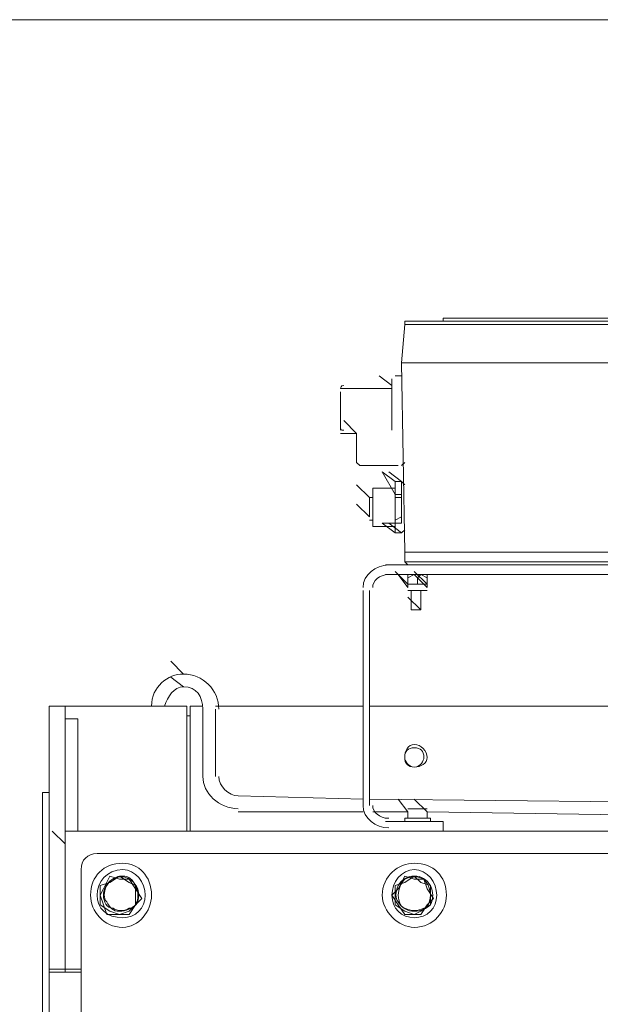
# Model space of a CAD drawing. Header units: millimetres. Extents: x -300186 to 535068, y -28581 to 763298.
# Tile 388 of 405: x 144937 to 145151, y 374958 to 375320. Entities that reach past the tile are written whole.
import ezdxf

# ---------------------------------------------------------------- set-up
doc = ezdxf.new("R2010")
doc.units = ezdxf.units.MM
doc.header["$LTSCALE"] = 10
for name, color, linetype, lineweight in [('koty', 6, 'Continuous', 9), ('NS_tenka', 252, 'Continuous', 18), ('NS_tlusta', 252, 'Continuous', 18)]:
    doc.layers.add(name, color=color, linetype=linetype, lineweight=lineweight)
doc.layers.add('popisky', color=6, linetype='Continuous')

# ---------------------------------------------------------------- blocks, each defined once
blk = doc.blocks.new('A$C12ac11e3')
at = {"layer": 'NS_tenka'}
for p, q in [((-700.13, 5597.71), (-807.37, 5597.71)), ((-807.37, 5597.71), (-807.37, 5596.53)), ((-822.69, 5581.21), (-821.51, 5595.35)), ((-821.51, 5596.53), (-820.33, 5596.53)), ((-821.51, 5595.35), (-821.51, 5596.53)), ((-820.33, 5595.35), (-821.51, 5595.35)), ((-821.51, 5595.35), (-821.51, 5595.35)), ((-820.33, 5596.53), (-816.8, 5596.53)), ((-816.8, 5595.35), (-820.33, 5595.35)), ((-816.8, 5596.53), (-702.49, 5596.53)), ((-702.49, 5595.35), (-816.8, 5595.35)), ((-816.8, 5595.35), (-816.8, 5595.35)), ((-821.51, 5581.21), (-822.69, 5581.21)), ((-817.97, 5581.21), (-822.69, 5581.21)), ((-822.69, 5581.21), (-821.51, 5511.68)), ((-817.97, 5581.21), (-821.51, 5581.21)), ((-703.67, 5581.21), (-817.97, 5581.21)), ((-817.97, 5581.21), (-817.97, 5581.21)), ((-826.22, 5572.96), (-830.94, 5576.5)), ((-830.94, 5576.5), (-830.94, 5576.5)), ((-822.69, 5576.5), (-823.87, 5576.5)), ((-823.87, 5576.5), (-823.87, 5576.5)), ((-826.22, 5574.14), (-826.22, 5575.32)), ((-826.22, 5575.32), (-826.22, 5575.32)), ((-826.22, 5572.96), (-826.22, 5574.14)), ((-826.22, 5570.61), (-826.22, 5572.96)), ((-826.22, 5571.78), (-845.08, 5571.78)), ((-845.08, 5571.78), (-845.08, 5571.78)), ((-845.08, 5568.25), (-845.08, 5570.61)), ((-845.08, 5570.61), (-845.08, 5570.61)), ((-826.22, 5569.43), (-826.22, 5570.61)), ((-826.22, 5567.07), (-826.22, 5569.43)), ((-845.08, 5567.07), (-845.08, 5568.25)), ((-845.08, 5568.25), (-845.08, 5568.25)), ((-845.08, 5564.71), (-845.08, 5567.07)), ((-845.08, 5563.53), (-845.08, 5564.71)), ((-826.22, 5565.89), (-826.22, 5567.07)), ((-826.22, 5563.53), (-826.22, 5565.89)), ((-845.08, 5562.36), (-845.08, 5563.53)), ((-845.08, 5560), (-845.08, 5562.36)), ((-826.22, 5561.18), (-826.22, 5563.53)), ((-826.22, 5560), (-826.22, 5561.18)), ((-845.08, 5558.82), (-845.08, 5560)), ((-845.08, 5557.64), (-845.08, 5558.82)), ((-845.08, 5556.46), (-845.08, 5557.64)), ((-845.08, 5557.64), (-845.08, 5557.64)), ((-839.19, 5555.29), (-843.9, 5560)), ((-843.9, 5560), (-843.9, 5560)), ((-826.22, 5557.64), (-826.22, 5560)), ((-826.22, 5556.46), (-826.22, 5557.64)), ((-845.08, 5555.29), (-839.19, 5555.29)), ((-839.19, 5555.29), (-839.19, 5555.29)), ((-839.19, 5555.29), (-839.19, 5544.68)), ((-839.19, 5544.68), (-839.19, 5544.68)), ((-836.83, 5543.5), (-838.01, 5543.5)), ((-834.47, 5543.5), (-836.83, 5543.5)), ((-836.83, 5543.5), (-836.83, 5543.5)), ((-833.29, 5543.5), (-834.47, 5543.5)), ((-832.12, 5543.5), (-833.29, 5543.5)), ((-830.94, 5543.5), (-832.12, 5543.5)), ((-823.87, 5543.5), (-830.94, 5543.5)), ((-825.04, 5537.61), (-829.76, 5541.14)), ((-829.76, 5541.14), (-825.04, 5532.9)), ((-822.69, 5537.61), (-827.4, 5541.14)), ((-834.47, 5531.72), (-839.19, 5536.43)), ((-825.04, 5537.61), (-825.04, 5536.43)), ((-822.69, 5537.61), (-825.04, 5537.61)), ((-825.04, 5537.61), (-825.04, 5537.61)), ((-825.04, 5537.61), (-822.69, 5537.61)), ((-825.04, 5536.43), (-825.04, 5536.43)), ((-825.04, 5536.43), (-825.04, 5535.25)), ((-821.51, 5536.43), (-822.69, 5537.61)), ((-822.69, 5537.61), (-822.69, 5537.61)), ((-822.69, 5532.9), (-822.69, 5537.61)), ((-822.69, 5537.61), (-822.69, 5537.61)), ((-825.04, 5535.25), (-833.29, 5535.25)), ((-833.29, 5535.25), (-833.29, 5535.25)), ((-833.29, 5534.07), (-833.29, 5535.25)), ((-833.29, 5532.9), (-833.29, 5534.07)), ((-833.29, 5531.72), (-833.29, 5532.9)), ((-825.04, 5535.25), (-825.04, 5534.07)), ((-825.04, 5534.07), (-825.04, 5532.9)), ((-822.69, 5532.9), (-825.04, 5532.9)), ((-825.04, 5532.9), (-825.04, 5532.9)), ((-825.04, 5532.9), (-825.04, 5531.72)), ((-825.04, 5532.9), (-825.04, 5531.72)), ((-822.69, 5531.72), (-822.69, 5532.9)), ((-822.69, 5532.9), (-822.69, 5532.9)), ((-834.47, 5524.65), (-839.19, 5529.36)), ((-839.19, 5529.36), (-839.19, 5529.36)), ((-833.29, 5531.72), (-834.47, 5531.72)), ((-834.47, 5530.54), (-834.47, 5531.72)), ((-834.47, 5529.36), (-834.47, 5530.54)), ((-834.47, 5530.54), (-834.47, 5530.54)), ((-834.47, 5528.18), (-834.47, 5529.36)), ((-833.29, 5530.54), (-833.29, 5531.72)), ((-833.29, 5529.36), (-833.29, 5530.54)), ((-833.29, 5527), (-833.29, 5529.36)), ((-825.04, 5531.72), (-822.69, 5531.72)), ((-825.04, 5523.47), (-825.04, 5531.72)), ((-825.04, 5531.72), (-825.04, 5530.54)), ((-825.04, 5530.54), (-825.04, 5529.36)), ((-825.04, 5529.36), (-825.04, 5527)), ((-822.69, 5531.72), (-822.69, 5524.65)), ((-834.47, 5527), (-834.47, 5528.18)), ((-834.47, 5525.82), (-834.47, 5527)), ((-834.47, 5524.65), (-834.47, 5525.82)), ((-833.29, 5525.82), (-833.29, 5527)), ((-833.29, 5524.65), (-833.29, 5525.82)), ((-825.04, 5527), (-825.04, 5524.65)), ((-834.47, 5524.65), (-834.47, 5524.65)), ((-834.47, 5523.47), (-833.29, 5523.47)), ((-833.29, 5522.29), (-833.29, 5524.65)), ((-833.29, 5523.47), (-833.29, 5523.47)), ((-833.29, 5521.11), (-833.29, 5522.29)), ((-833.29, 5522.29), (-833.29, 5522.29)), ((-825.04, 5518.75), (-829.76, 5522.29)), ((-829.76, 5522.29), (-825.04, 5522.29)), ((-822.69, 5518.75), (-827.4, 5522.29)), ((-827.4, 5522.29), (-822.69, 5522.29)), ((-822.69, 5524.65), (-825.04, 5523.47)), ((-825.04, 5524.65), (-825.04, 5523.47)), ((-825.04, 5523.47), (-825.04, 5522.29)), ((-825.04, 5523.47), (-825.04, 5522.29)), ((-825.04, 5522.29), (-825.04, 5522.29)), ((-825.04, 5522.29), (-822.69, 5522.29)), ((-825.04, 5522.29), (-825.04, 5521.11)), ((-822.69, 5523.47), (-822.69, 5524.65)), ((-822.69, 5522.29), (-822.69, 5523.47)), ((-822.69, 5522.29), (-822.69, 5522.29)), ((-833.29, 5521.11), (-825.04, 5521.11)), ((-825.04, 5521.11), (-825.04, 5521.11)), ((-825.04, 5521.11), (-825.04, 5519.93)), ((-825.04, 5519.93), (-825.04, 5518.75)), ((-825.04, 5519.93), (-825.04, 5519.93)), ((-825.04, 5518.75), (-825.04, 5518.75)), ((-825.04, 5518.75), (-822.69, 5518.75)), ((-822.69, 5518.75), (-825.04, 5518.75)), ((-825.04, 5518.75), (-825.04, 5518.75)), ((-822.69, 5518.75), (-821.51, 5519.93)), ((-822.69, 5518.75), (-822.69, 5518.75)), ((-821.51, 5519.93), (-821.51, 5519.93)), ((-821.51, 5511.68), (-817.97, 5511.68)), ((-821.51, 5511.68), (-821.51, 5508.15)), ((-817.97, 5511.68), (-733.13, 5511.68)), ((-828.58, 5506.97), (-718.99, 5506.97)), ((-821.51, 5508.15), (-817.97, 5508.15)), ((-820.33, 5506.97), (-821.51, 5508.15)), ((-821.51, 5508.15), (-821.51, 5508.15)), ((-720.16, 5508.15), (-817.97, 5508.15)), ((-817.97, 5508.15), (-817.97, 5508.15)), ((-828.58, 5503.43), (-718.99, 5503.43)), ((-820.33, 5499.9), (-825.04, 5504.61)), ((-825.04, 5504.61), (-825.04, 5504.61)), ((-820.33, 5498.72), (-823.87, 5503.43)), ((-823.87, 5503.43), (-823.87, 5503.43)), ((-821.51, 5503.43), (-821.51, 5503.43)), ((-821.51, 5503.43), (-821.51, 5503.43)), ((-821.51, 5503.43), (-812.08, 5503.43)), ((-820.33, 5502.26), (-817.97, 5503.43)), ((-820.33, 5502.26), (-820.33, 5503.43)), ((-820.33, 5503.43), (-820.33, 5503.43)), ((-813.26, 5499.9), (-817.97, 5504.61)), ((-817.97, 5504.61), (-817.97, 5504.61)), ((-813.26, 5498.72), (-817.97, 5503.43)), ((-817.97, 5503.43), (-817.97, 5503.43)), ((-816.8, 5502.26), (-817.97, 5503.43)), ((-817.97, 5503.43), (-817.97, 5503.43)), ((-816.8, 5502.26), (-815.62, 5503.43)), ((-815.62, 5503.43), (-813.26, 5502.26)), ((-813.26, 5503.43), (-813.26, 5502.26)), ((-812.08, 5503.43), (-812.08, 5503.43)), ((-812.08, 5503.43), (-812.08, 5503.43)), ((-812.08, 5503.43), (-812.08, 5503.43)), ((-820.33, 5499.9), (-820.33, 5502.26)), ((-820.33, 5499.9), (-820.33, 5498.72)), ((-820.33, 5499.9), (-817.97, 5499.9)), ((-817.97, 5499.9), (-820.33, 5499.9)), ((-817.97, 5499.9), (-815.62, 5499.9)), ((-817.97, 5499.9), (-816.8, 5499.9)), ((-816.8, 5499.9), (-816.8, 5502.26)), ((-815.62, 5499.9), (-816.8, 5499.9)), ((-816.8, 5499.9), (-816.8, 5499.9)), ((-813.26, 5499.9), (-815.62, 5499.9)), ((-813.26, 5499.9), (-815.62, 5499.9)), ((-813.26, 5502.26), (-813.26, 5499.9)), ((-813.26, 5502.26), (-813.26, 5502.26)), ((-813.26, 5498.72), (-813.26, 5499.9)), ((-813.26, 5499.9), (-813.26, 5499.9)), ((-836.83, 5418.59), (-836.83, 5497.54)), ((-836.83, 5497.54), (-836.83, 5497.54)), ((-834.47, 5418.59), (-834.47, 5497.54)), ((-834.47, 5497.54), (-834.47, 5497.54)), ((-820.33, 5498.72), (-820.33, 5498.72)), ((-813.26, 5497.54), (-820.33, 5497.54)), ((-820.33, 5497.54), (-820.33, 5497.54)), ((-819.15, 5497.54), (-819.15, 5490.47)), ((-815.62, 5490.47), (-815.62, 5497.54)), ((-815.62, 5497.54), (-815.62, 5497.54)), ((-815.62, 5490.47), (-820.33, 5495.19)), ((-820.33, 5495.19), (-820.33, 5495.19)), ((-819.15, 5490.47), (-819.15, 5490.47)), ((-819.15, 5490.47), (-817.97, 5490.47)), ((-819.15, 5490.47), (-815.62, 5490.47)), ((-817.97, 5490.47), (-817.97, 5490.47)), ((-815.62, 5490.47), (-817.97, 5490.47)), ((-902.82, 5466.9), (-907.53, 5471.62)), ((-907.53, 5471.62), (-907.53, 5471.62)), ((-902.82, 5462.19), (-907.53, 5465.72)), ((-907.53, 5465.72), (-907.53, 5465.72)), ((-952.32, 5443.33), (-952.32, 5455.12)), ((-952.32, 5455.12), (-946.42, 5455.12)), ((-946.42, 5455.12), (-946.42, 5443.33)), ((-946.42, 5455.12), (-945.24, 5455.12)), ((-945.24, 5455.12), (-904, 5455.12)), ((-904, 5455.12), (-901.64, 5455.12)), ((-901.64, 5455.12), (-901.64, 5409.16)), ((-901.64, 5455.12), (-901.64, 5455.12)), ((-900.46, 5455.12), (-895.75, 5455.12)), ((-900.46, 5413.87), (-900.46, 5455.12)), ((-900.46, 5455.12), (-900.46, 5455.12)), ((-895.75, 5455.12), (-895.75, 5455.12)), ((-895.75, 5453.94), (-895.75, 5429.19)), ((-891.04, 5455.12), (-836.83, 5455.12)), ((-891.04, 5429.19), (-891.04, 5453.94)), ((-891.04, 5453.94), (-891.04, 5453.94)), ((-836.83, 5455.12), (-836.83, 5455.12)), ((-834.47, 5455.12), (-728.41, 5455.12)), ((-946.42, 5450.41), (-941.71, 5450.41)), ((-941.71, 5450.41), (-941.71, 5437.44)), ((-901.64, 5451.58), (-900.46, 5451.58)), ((-900.46, 5451.58), (-900.46, 5451.58)), ((-952.32, 5443.33), (-952.32, 5358.49)), ((-946.42, 5358.49), (-946.42, 5443.33)), ((-941.71, 5409.16), (-941.71, 5437.44)), ((-895.75, 5429.19), (-895.75, 5429.19)), ((-952.32, 5423.3), (-954.67, 5423.3)), ((-954.67, 5423.3), (-954.67, 5423.3)), ((-954.67, 4798.73), (-954.67, 5423.3)), ((-836.83, 5420.94), (-882.79, 5422.12)), ((-882.79, 5422.12), (-882.79, 5422.12)), ((-730.77, 5419.77), (-834.47, 5420.94)), ((-834.47, 5420.94), (-834.47, 5420.94)), ((-820.33, 5416.23), (-823.87, 5420.94)), ((-823.87, 5420.94), (-823.87, 5420.94)), ((-813.26, 5416.23), (-817.97, 5420.94)), ((-817.97, 5420.94), (-817.97, 5420.94)), ((-820.33, 5417.41), (-813.26, 5417.41)), ((-813.26, 5417.41), (-813.26, 5417.41)), ((-900.46, 5413.87), (-900.46, 5409.16)), ((-882.79, 5416.23), (-836.83, 5416.23)), ((-836.83, 5416.23), (-836.83, 5416.23)), ((-833.29, 5416.23), (-820.33, 5416.23)), ((-821.51, 5413.87), (-821.51, 5412.7)), ((-812.08, 5413.87), (-821.51, 5413.87)), ((-821.51, 5413.87), (-821.51, 5413.87)), ((-820.33, 5416.23), (-820.33, 5416.23)), ((-820.33, 5416.23), (-820.33, 5413.87)), ((-820.33, 5413.87), (-820.33, 5413.87)), ((-813.26, 5416.23), (-734.31, 5415.05)), ((-813.26, 5413.87), (-813.26, 5416.23)), ((-813.26, 5416.23), (-813.26, 5416.23)), ((-812.08, 5412.7), (-812.08, 5413.87)), ((-812.08, 5413.87), (-812.08, 5413.87)), ((-946.42, 5404.45), (-951.14, 5409.16)), ((-951.14, 5409.16), (-951.14, 5409.16)), ((-946.42, 5409.16), (-941.71, 5409.16)), ((-946.42, 5398.55), (-946.42, 5409.16)), ((-946.42, 5409.16), (-946.42, 5409.16)), ((-941.71, 5409.16), (54.06, 5409.16)), ((-901.64, 5409.16), (-901.64, 5409.16)), ((-900.46, 5409.16), (-900.46, 5409.16)), ((-807.37, 5412.7), (-828.58, 5412.7)), ((-821.51, 5412.7), (-821.51, 5412.7)), ((-807.37, 5409.16), (-807.37, 5412.7)), ((-946.42, 5358.49), (-946.42, 5398.55)), ((-946.42, 5398.55), (-946.42, 5398.55)), ((46.99, 5400.91), (-934.64, 5400.91)), ((-934.64, 5400.91), (-934.64, 5400.91)), ((-940.53, 5395.02), (-940.53, 4848.23)), ((-929.92, 5392.66), (-932.28, 5387.95)), ((-926.39, 5392.66), (-929.92, 5390.31)), ((-926.39, 5391.48), (-929.92, 5392.66)), ((-922.85, 5390.31), (-926.39, 5392.66)), ((-922.85, 5391.48), (-926.39, 5391.48)), ((-920.5, 5387.95), (-922.85, 5391.48)), ((-821.51, 5392.66), (-823.87, 5387.95)), ((-817.97, 5391.48), (-821.51, 5392.66)), ((-817.97, 5392.66), (-821.51, 5390.31)), ((-815.62, 5390.31), (-817.97, 5392.66)), ((-814.44, 5391.48), (-817.97, 5391.48)), ((-813.26, 5387.95), (-814.44, 5391.48)), ((-929.92, 5390.31), (-933.46, 5389.13)), ((-933.46, 5389.13), (-933.46, 5385.59)), ((-932.28, 5387.95), (-933.46, 5385.59)), ((-920.5, 5389.13), (-922.85, 5390.31)), ((-920.5, 5385.59), (-920.5, 5389.13)), ((-918.14, 5384.41), (-920.5, 5387.95)), ((-823.87, 5387.95), (-826.22, 5385.59)), ((-821.51, 5390.31), (-825.04, 5389.13)), ((-825.04, 5389.13), (-825.04, 5385.59)), ((-812.08, 5389.13), (-815.62, 5390.31)), ((-810.9, 5384.41), (-813.26, 5387.95)), ((-812.08, 5385.59), (-812.08, 5389.13)), ((-933.46, 5385.59), (-933.46, 5382.06)), ((-933.46, 5385.59), (-933.46, 5385.59)), ((-933.46, 5385.59), (-932.28, 5382.06)), ((-920.5, 5382.06), (-920.5, 5385.59)), ((-920.5, 5382.06), (-918.14, 5384.41)), ((-826.22, 5385.59), (-826.22, 5385.59)), ((-826.22, 5385.59), (-823.87, 5382.06)), ((-825.04, 5385.59), (-825.04, 5382.06)), ((-813.26, 5382.06), (-810.9, 5384.41)), ((-812.08, 5382.06), (-812.08, 5385.59)), ((-933.46, 5382.06), (-929.92, 5379.7)), ((-932.28, 5382.06), (-931.1, 5378.52)), ((-932.28, 5382.06), (-932.28, 5382.06)), ((-922.85, 5379.7), (-920.5, 5382.06)), ((-922.85, 5378.52), (-920.5, 5382.06)), ((-825.04, 5382.06), (-821.51, 5379.7)), ((-823.87, 5382.06), (-823.87, 5382.06)), ((-823.87, 5382.06), (-821.51, 5378.52)), ((-815.62, 5378.52), (-813.26, 5382.06)), ((-815.62, 5379.7), (-812.08, 5382.06)), ((-931.1, 5378.52), (-926.39, 5378.52)), ((-929.92, 5379.7), (-926.39, 5378.52)), ((-926.39, 5378.52), (-922.85, 5379.7)), ((-926.39, 5378.52), (-922.85, 5378.52)), ((-821.51, 5379.7), (-817.97, 5378.52)), ((-821.51, 5378.52), (-817.97, 5378.52)), ((-817.97, 5378.52), (-815.62, 5379.7)), ((-817.97, 5378.52), (-815.62, 5378.52)), ((-952.32, 5358.49), (-946.42, 5358.49)), ((-952.32, 5358.49), (-952.32, 5357.31)), ((-946.42, 5357.31), (-946.42, 5358.49)), ((-946.42, 5358.49), (-946.42, 5358.49)), ((-940.53, 5358.49), (-946.42, 5358.49)), ((-946.42, 5358.49), (-946.42, 5358.49)), ((-952.32, 5357.31), (-941.71, 5357.31)), ((-952.32, 3786.46), (-952.32, 5357.31)), ((-952.32, 5357.31), (-952.32, 5357.31)), ((-941.71, 5357.31), (-941.71, 5357.31)), ((-941.71, 5357.31), (-940.53, 5357.31)), ((-940.53, 5357.31), (-940.53, 5357.31))]:
    blk.add_line(p, q, dxfattribs=at)
for points in [[(-823.87, 5576.5), (-825.04, 5576.5), (-825.04, 5576.5), (-825.04, 5576.5)], [(-843.9, 5572.96), (-845.08, 5572.96), (-845.08, 5571.78), (-845.08, 5571.78)], [(-845.08, 5557.64), (-845.08, 5556.46), (-845.08, 5556.46), (-843.9, 5556.46)], [(-839.19, 5544.68), (-839.19, 5544.68), (-838.01, 5543.5), (-838.01, 5543.5)], [(-822.69, 5543.5), (-822.69, 5543.5), (-821.51, 5544.68), (-821.51, 5544.68)], [(-827.4, 5506.97), (-832.12, 5506.97), (-836.83, 5503.43), (-836.83, 5498.72)], [(-827.4, 5503.43), (-830.94, 5503.43), (-833.29, 5501.08), (-833.29, 5498.72)], [(-902.82, 5466.9), (-908.71, 5466.9), (-914.61, 5462.19), (-914.61, 5455.12)], [(-889.86, 5453.94), (-889.86, 5461.01), (-895.75, 5466.9), (-902.82, 5466.9)], [(-902.82, 5462.19), (-906.36, 5462.19), (-908.71, 5458.65), (-909.89, 5455.12)], [(-895.75, 5453.94), (-895.75, 5458.65), (-898.11, 5462.19), (-902.82, 5462.19)], [(-895.75, 5429.19), (-895.75, 5423.3), (-889.86, 5417.41), (-882.79, 5417.41)], [(-889.86, 5429.19), (-889.86, 5425.66), (-886.32, 5422.12), (-882.79, 5422.12)], [(-836.83, 5418.59), (-836.83, 5413.87), (-832.12, 5410.34), (-827.4, 5410.34)], [(-833.29, 5418.59), (-833.29, 5416.23), (-830.94, 5413.87), (-827.4, 5413.87)], [(-934.64, 5400.91), (-938.17, 5400.91), (-940.53, 5398.55), (-940.53, 5395.02)], [(-928.75, 5391.48), (-931.1, 5390.31), (-932.28, 5387.95), (-932.28, 5385.59)], [(-925.21, 5392.66), (-927.57, 5392.66), (-929.92, 5391.48), (-931.1, 5389.13)], [(-922.85, 5391.48), (-924.03, 5392.66), (-927.57, 5392.66), (-928.75, 5391.48)], [(-920.5, 5389.13), (-921.68, 5391.48), (-922.85, 5392.66), (-925.21, 5392.66)], [(-919.32, 5385.59), (-919.32, 5387.95), (-920.5, 5390.31), (-922.85, 5391.48)], [(-817.97, 5392.66), (-820.33, 5392.66), (-822.69, 5391.48), (-823.87, 5389.13)], [(-821.51, 5391.48), (-822.69, 5390.31), (-823.87, 5387.95), (-823.87, 5385.59)], [(-814.44, 5391.48), (-816.8, 5392.66), (-819.15, 5392.66), (-821.51, 5391.48)], [(-812.08, 5389.13), (-813.26, 5391.48), (-815.62, 5392.66), (-817.97, 5392.66)], [(-812.08, 5385.59), (-812.08, 5387.95), (-813.26, 5390.31), (-814.44, 5391.48)], [(-931.1, 5389.13), (-932.28, 5386.77), (-932.28, 5384.41), (-931.1, 5383.23)], [(-920.5, 5382.06), (-919.32, 5384.41), (-919.32, 5386.77), (-920.5, 5389.13)], [(-823.87, 5389.13), (-825.04, 5386.77), (-825.04, 5384.41), (-823.87, 5383.23)], [(-812.08, 5382.06), (-810.9, 5384.41), (-810.9, 5386.77), (-812.08, 5389.13)], [(-932.28, 5385.59), (-932.28, 5383.23), (-931.1, 5380.88), (-928.75, 5380.88)], [(-922.85, 5380.88), (-920.5, 5380.88), (-919.32, 5383.23), (-919.32, 5385.59)], [(-823.87, 5385.59), (-823.87, 5383.23), (-822.69, 5380.88), (-821.51, 5380.88)], [(-814.44, 5380.88), (-813.26, 5380.88), (-812.08, 5383.23), (-812.08, 5385.59)], [(-931.1, 5383.23), (-929.92, 5380.88), (-928.75, 5379.7), (-926.39, 5379.7)], [(-928.75, 5380.88), (-927.57, 5379.7), (-924.03, 5379.7), (-922.85, 5380.88)], [(-926.39, 5379.7), (-924.03, 5379.7), (-921.68, 5380.88), (-920.5, 5382.06)], [(-823.87, 5383.23), (-822.69, 5380.88), (-820.33, 5379.7), (-817.97, 5379.7)], [(-821.51, 5380.88), (-819.15, 5379.7), (-816.8, 5379.7), (-814.44, 5380.88)], [(-817.97, 5379.7), (-815.62, 5379.7), (-813.26, 5380.88), (-812.08, 5382.06)]]:
    blk.add_open_spline(points, degree=3, dxfattribs=at)
for points in [[(-813.26, 5436.26), (-813.26, 5438.62), (-815.62, 5440.98), (-817.97, 5440.98), (-817.97, 5440.98), (-820.33, 5440.98), (-821.51, 5438.62), (-821.51, 5436.26), (-821.51, 5436.26), (-821.51, 5433.91), (-820.33, 5432.73), (-817.97, 5432.73), (-817.97, 5432.73), (-815.62, 5432.73), (-813.26, 5433.91), (-813.26, 5436.26)], [(-814.44, 5436.26), (-814.44, 5438.62), (-815.62, 5439.8), (-817.97, 5439.8), (-817.97, 5439.8), (-820.33, 5439.8), (-821.51, 5438.62), (-821.51, 5436.26), (-821.51, 5436.26), (-821.51, 5435.09), (-820.33, 5432.73), (-817.97, 5432.73), (-817.97, 5432.73), (-815.62, 5432.73), (-814.44, 5435.09), (-814.44, 5436.26)], [(-914.61, 5385.59), (-914.61, 5392.66), (-919.32, 5397.38), (-925.21, 5397.38), (-925.21, 5397.38), (-932.28, 5397.38), (-937, 5392.66), (-937, 5385.59), (-937, 5385.59), (-937, 5379.7), (-932.28, 5373.81), (-925.21, 5373.81), (-925.21, 5373.81), (-919.32, 5373.81), (-914.61, 5379.7), (-914.61, 5385.59)], [(-916.96, 5385.59), (-916.96, 5390.31), (-920.5, 5395.02), (-925.21, 5395.02), (-925.21, 5395.02), (-931.1, 5395.02), (-934.64, 5390.31), (-934.64, 5385.59), (-934.64, 5385.59), (-934.64, 5380.88), (-931.1, 5377.34), (-925.21, 5377.34), (-925.21, 5377.34), (-920.5, 5377.34), (-916.96, 5380.88), (-916.96, 5385.59)], [(-806.19, 5385.59), (-806.19, 5392.66), (-810.9, 5397.38), (-817.97, 5397.38), (-817.97, 5397.38), (-823.87, 5397.38), (-829.76, 5392.66), (-829.76, 5385.59), (-829.76, 5385.59), (-829.76, 5379.7), (-823.87, 5373.81), (-817.97, 5373.81), (-817.97, 5373.81), (-810.9, 5373.81), (-806.19, 5379.7), (-806.19, 5385.59)], [(-809.73, 5385.59), (-809.73, 5390.31), (-813.26, 5395.02), (-817.97, 5395.02), (-817.97, 5395.02), (-822.69, 5395.02), (-826.22, 5390.31), (-826.22, 5385.59), (-826.22, 5385.59), (-826.22, 5380.88), (-822.69, 5377.34), (-817.97, 5377.34), (-817.97, 5377.34), (-813.26, 5377.34), (-809.73, 5380.88), (-809.73, 5385.59)]]:
    blk.add_open_spline(points, degree=3, knots=[0, 0, 0, 0, 0.0625, 0.0625, 0.0625, 0.062501, 0.125, 0.125, 0.125, 0.125001, 0.1875, 0.1875, 0.1875, 0.187501, 1, 1, 1, 1], dxfattribs=at)
blk = doc.blocks.new('podklad')
at = {"layer": 'NS_tlusta', "color": 252}
blk.add_lwpolyline([(139800.63, 453763.3), (139800.63, 452360.18), (139000.63, 452360.18), (139000.63, 451163.3), (137200.63, 451163.3), (137200.63, 453763.3)], close=True, dxfattribs=at)
at = {"layer": 'koty', "color": 252}
blk.add_blockref('A$C12ac11e3', (138541.33, 448055.96), dxfattribs=at)

msp = doc.modelspace()

# ---------------------------------------------------------------- block references
at = {"layer": 'popisky', "lineweight": -3}
msp.add_blockref('podklad', (7359.275, -78443.138), dxfattribs=at)

doc.saveas('drawing.dxf')
